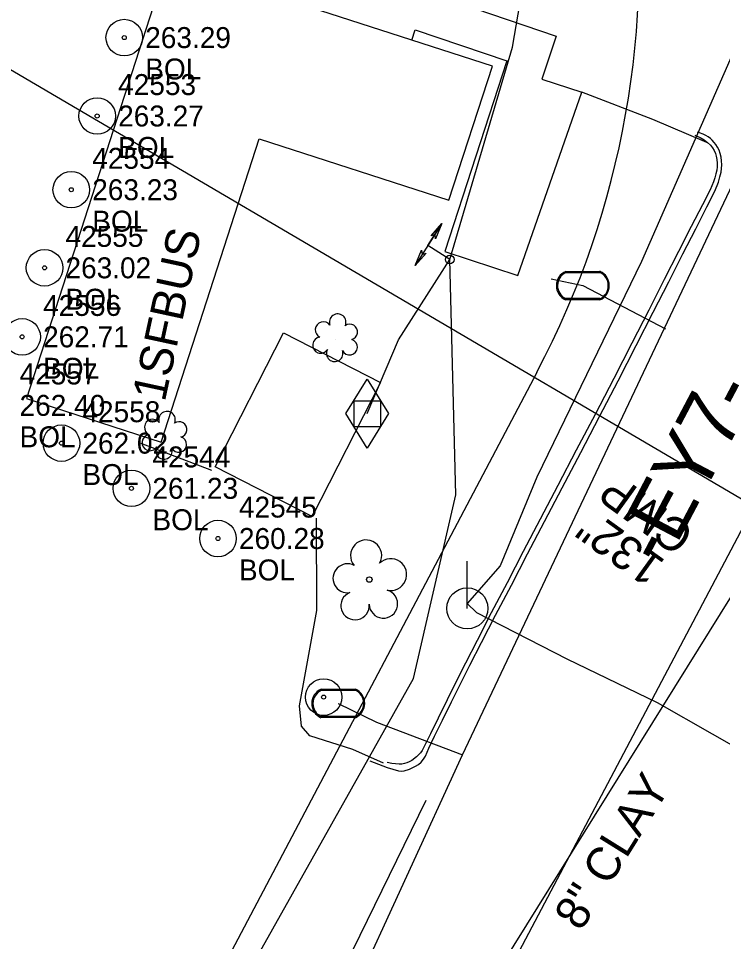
# Model space of a CAD drawing. Extents: x 2100323 to 2109811, y 740376 to 749755.
# Drawn here: x 2106102.8 to 2106186.8, y 744700.3 to 744810.5 of the extents above; entities that cross this region are included whole.
import ezdxf

# ---------------------------------------------------------------- set-up
doc = ezdxf.new("R2010")
doc.units = 0
for name, color, linetype in [('Exist Building', 7, 'Continuous'), ('Exist Building Text', 7, 'Continuous'), ('Exist Horizontal Alignment', 7, 'Continuous'), ('Exist Horizontal Alignment Direction Label', 7, 'Continuous'), ('Exist Other Culture Area Outline', 7, 'Continuous'), ('Exist Other Culture Located Object CELL', 7, 'Continuous'), ('Exist Other Culture Sign CELL', 7, 'Continuous'), ('Exist Other Culture Sign Cogo Comment', 7, 'Continuous'), ('Exist Other Culture Sign Cogo Elevation', 7, 'Continuous'), ('Exist Other Culture Sign Cogo Number', 7, 'Continuous'), ('Exist Right of Way Line', 7, 'Continuous'), ('Exist Roads Curbs', 7, 'Continuous'), ('Exist Roads EOP', 7, 'Continuous'), ('Exist Roads EOP Other', 7, 'Continuous'), ('Exist Structure Minor Pipes CMP 96 Inch', 7, 'Continuous'), ('Exist Structure Minor Pipes CMP 96 Inch Text', 7, 'Continuous'), ('Exist Utilities Gas Change of Service SUE CELL', 7, 'Continuous'), ('Exist Utilities Gas Meter CELL', 7, 'Continuous'), ('Exist Utilities Gas UG Line SUE LOS B', 7, 'Continuous'), ('Exist Utilities Gas UG Line SUE LOS C', 7, 'Continuous'), ('Exist Utilities Power Pole CELL', 7, 'Continuous'), ('Exist Utilities Power UG Cable SUE LOS B', 7, 'Continuous'), ('Exist Utilities Sanitary Sewer UG Line', 7, 'Continuous'), ('Exist Utilities Sanitary Sewer UG Line Text', 7, 'Continuous'), ('Exist Utilities Water Meter CELL', 7, 'Continuous'), ('Exist Utilities Water UG Line SUE LOS B', 7, 'Continuous'), ('Exist Vegetation Shrub CELL', 7, 'Continuous'), ('Exist Vegetation Tree CELL', 7, 'Continuous')]:
    doc.layers.add(name, color=color, linetype=linetype)

msp = doc.modelspace()

# ---------------------------------------------------------------- linework, layer by layer
at = {"layer": 'Exist Building'}
for points in [[(2106159.31, 744804.82), (2106120.59, 744817.33), (2106103.72, 744765.13), (2106119.79, 744759.93), (2106131.49, 744796.13), (2106154.13, 744788.82)], [(2106126.23, 744756.99), (2106134.38, 744772.97), (2106145.98, 744767.05), (2106137.82, 744751.07)]]:
    msp.add_lwpolyline(points, close=True, dxfattribs=at)
at = {"layer": 'Exist Horizontal Alignment'}
msp.add_line((2106140.95, 744658.27), (2106242.57, 744851), dxfattribs=at)
at = {"layer": 'Exist Other Culture Area Outline'}
msp.add_lwpolyline([(2106149.7, 744807.93), (2106150.11, 744809.13), (2106161.04, 744805.43), (2106153.65, 744782.67), (2106162.36, 744779.83), (2106169.99, 744801.7)], dxfattribs=at)
at = {"layer": 'Exist Other Culture Located Object CELL'}
for radius in [2.18, 0.24]:
    msp.add_circle((2106139.18, 744729.5), radius, dxfattribs=at)
at = {"layer": 'Exist Other Culture Sign CELL'}
for centre, radius in [((2106115.4, 744808.22), 2.18), ((2106115.4, 744808.22), 0.24), ((2106112.17, 744798.86), 2.18), ((2106112.17, 744798.86), 0.24), ((2106109.08, 744790.06), 2.18), ((2106109.08, 744790.06), 0.24), ((2106105.89, 744780.74), 2.18), ((2106105.89, 744780.74), 0.24), ((2106103.22, 744772.5), 2.18), ((2106103.22, 744772.5), 0.24), ((2106107.91, 744759.81), 2.18), ((2106107.91, 744759.81), 0.24), ((2106116.26, 744754.42), 2.18), ((2106116.26, 744754.42), 0.24), ((2106126.58, 744748.43), 2.18), ((2106126.58, 744748.43), 0.24)]:
    msp.add_circle(centre, radius, dxfattribs=at)
at = {"layer": 'Exist Right of Way Line'}
msp.add_line((2106114.09, 744672.44), (2106164.64, 744768.29), dxfattribs=at)
msp.add_arc((2106071.52, 744817.49), 105.31, 332.1509, 42.3705, dxfattribs=at)
at = {"layer": 'Exist Roads Curbs'}
msp.add_lwpolyline([(2106183.46, 744796.58), (2106184.08, 744796.29), (2106184.59, 744796), (2106184.99, 744795.7), (2106185.31, 744795.39), (2106185.56, 744795.07), (2106185.76, 744794.73), (2106185.91, 744794.4), (2106186.02, 744794.05), (2106186.09, 744793.67), (2106186.13, 744793.24), (2106186.13, 744792.81), (2106186.08, 744792.38), (2106185.98, 744791.96), (2106185.85, 744791.5), (2106185.69, 744791), (2106185.27, 744790.05), (2106184.38, 744788.25), (2106183.04, 744785.66), (2106181.51, 744782.67), (2106179.81, 744779.34), (2106177.96, 744775.69), (2106175.95, 744771.74), (2106173.79, 744767.53), (2106171.57, 744763.25), (2106169.32, 744758.96), (2106167.1, 744754.75), (2106165, 744750.72), (2106162.99, 744746.87), (2106161.06, 744743.15), (2106159.18, 744739.54), (2106157.49, 744736.27), (2106156.1, 744733.57), (2106154.99, 744731.35), (2106153.91, 744729.18), (2106152.84, 744726.99), (2106151.92, 744725.1), (2106151.3, 744723.84), (2106150.93, 744723.14), (2106150.74, 744722.86), (2106150.51, 744722.6), (2106150.26, 744722.36), (2106149.69, 744721.95), (2106149.4, 744721.79), (2106149.11, 744721.66), (2106148.82, 744721.57), (2106148.53, 744721.5), (2106148.2, 744721.48), (2106147.32, 744721.56), (2106146.76, 744721.68)], dxfattribs=at)
at = {"layer": 'Exist Roads EOP'}
msp.add_lwpolyline([(2106144.7, 744721.9), (2106146.77, 744721.09), (2106148.13, 744720.69), (2106148.51, 744720.67), (2106148.79, 744720.71), (2106149.42, 744720.91), (2106150.13, 744721.24), (2106150.49, 744721.47), (2106150.8, 744721.75), (2106151.09, 744722.08), (2106151.33, 744722.45), (2106151.75, 744723.4), (2106152.41, 744724.82), (2106153.35, 744726.75), (2106154.44, 744728.93), (2106155.51, 744731.08), (2106156.63, 744733.3), (2106158.01, 744736), (2106159.7, 744739.27), (2106161.58, 744742.87), (2106163.52, 744746.6), (2106165.52, 744750.45), (2106167.63, 744754.48), (2106169.85, 744758.69), (2106172.1, 744762.98), (2106174.31, 744767.26), (2106176.47, 744771.48), (2106178.49, 744775.43), (2106180.34, 744779.07), (2106182.03, 744782.4), (2106183.57, 744785.4), (2106184.91, 744788), (2106185.83, 744789.87), (2106186.28, 744790.96), (2106186.46, 744791.6), (2106186.59, 744792.14), (2106186.66, 744792.6), (2106186.68, 744793.05), (2106186.66, 744793.51), (2106186.59, 744793.96), (2106186.49, 744794.38), (2106186.35, 744794.78), (2106186.18, 744795.14), (2106185.98, 744795.44), (2106185.77, 744795.71), (2106185.54, 744795.96), (2106185.31, 744796.18), (2106185.06, 744796.38), (2106184.79, 744796.53), (2106184.46, 744796.68), (2106184.02, 744796.84), (2106183.77, 744796.93)], dxfattribs=at)
at = {"layer": 'Exist Roads EOP Other'}
for points in [[(2106139.93, 744811.83), (2106141.66, 744817.03), (2106166.93, 744808.38), (2106165.23, 744803.25), (2106169.99, 744801.7)], [(2106184.88, 744795.69), (2106178.44, 744798.46), (2106169.99, 744801.7)], [(2106125.84, 744756.56), (2106117.4, 744759.79)], [(2106146.31, 744721.6), (2106142.68, 744723.24), (2106137.54, 744724.89), (2106136.54, 744726.04), (2106136.31, 744728.45), (2106138.38, 744739.84), (2106138.34, 744750.84)]]:
    msp.add_lwpolyline(points, dxfattribs=at)
at = {"layer": 'Exist Structure Minor Pipes CMP 96 Inch'}
msp.add_lwpolyline([(2106040.81, 744840.28), (2106219.57, 744735.23)], dxfattribs=at)
at = {"layer": 'Exist Utilities Gas Change of Service SUE CELL'}
for p, q in [((2106153.3, 744786.03), (2106150.1, 744781)), ((2106151.62, 744783.39), (2106153.3, 744786.03)), ((2106154.22, 744781.73), (2106151.62, 744783.39)), ((2106154.22, 744781.73), (2106154.22, 744781.73))]:
    msp.add_line(p, q, dxfattribs=at)
for points in [[(2106153.3, 744786.03), (2106152.53, 744784.19), (2106152.47, 744784.72), (2106152.01, 744784.57)], [(2106150.1, 744781), (2106150.87, 744782.85), (2106150.93, 744782.31), (2106151.4, 744782.47)]]:
    msp.add_lwpolyline(points, close=True, dxfattribs=at)
msp.add_circle((2106154.22, 744781.73), 0.517, dxfattribs=at)
at = {"layer": 'Exist Utilities Gas Meter CELL'}
msp.add_line((2106144.38, 744763.35), (2106144.38, 744763.35), dxfattribs=at)
for points in [[(2106141.84, 744763.35), (2106144.38, 744767.46), (2106146.92, 744763.35), (2106144.38, 744759.23), (2106141.84, 744763.35)], [(2106142.81, 744764.88), (2106145.96, 744764.88), (2106145.96, 744761.77), (2106142.81, 744761.77), (2106142.81, 744764.88)]]:
    msp.add_lwpolyline(points, dxfattribs=at)
at = {"layer": 'Exist Utilities Gas UG Line SUE LOS B'}
for points in [[(2106144.38, 744763.35), (2106148.12, 744772.13), (2106154.22, 744781.73)], [(2105892.79, 744059.77), (2105899.79, 744079.89), (2105903.16, 744085.29), (2105903.57, 744086.41), (2105913.44, 744107.48), (2105926.56, 744150.47), (2105933.84, 744176.33), (2105935.04, 744179.98), (2105953.82, 744233.66), (2105968.77, 744274.03), (2105968.85, 744274.95), (2105989.25, 744328.95), (2106026.01, 744433.76), (2106041.81, 744456.63), (2106069.54, 744536.06), (2106095.3, 744602.45), (2106151.43, 744717.19)]]:
    msp.add_lwpolyline(points, dxfattribs=at)
at = {"layer": 'Exist Utilities Gas UG Line SUE LOS C'}
msp.add_lwpolyline([(2106125.73, 744688.67), (2106149.9, 744731.71), (2106154.96, 744753.65), (2106154.22, 744781.73), (2106161.71, 744807.09), (2106168.1, 744844.38), (2106165.29, 744868.85), (2106085.79, 744961.36)], dxfattribs=at)
at = {"layer": 'Exist Utilities Power Pole CELL'}
for q in [(2106156.32, 744745.71), (2106156.32, 744740.09)]:
    msp.add_line((2106156.32, 744740.09), q, dxfattribs=at)
msp.add_circle((2106156.32, 744740.09), 2.45, dxfattribs=at)
at = {"layer": 'Exist Utilities Power UG Cable SUE LOS B'}
msp.add_lwpolyline([(2106199.51, 744834.34), (2106198.85, 744831.37), (2106193.34, 744818.53), (2106177.1, 744781.49), (2106164.6, 744755.75), (2106160.26, 744745.18), (2106156.3, 744740.66), (2106157.42, 744739.6), (2106168.2, 744734.05), (2106178.95, 744728.84), (2106198.64, 744717.65), (2106207.99, 744733.7), (2106219.24, 744754.2), (2106228.83, 744772.76), (2106231.46, 744777.5), (2106237.58, 744782.41), (2106247.62, 744785.29), (2106267.03, 744782.87)], dxfattribs=at)
at = {"layer": 'Exist Utilities Sanitary Sewer UG Line'}
msp.add_line((2106208.69, 744775.18), (2106139.75, 744664.31), dxfattribs=at)
at = {"layer": 'Exist Utilities Water Meter CELL'}
for p, q in [((2106170.1, 744778.62), (2106170.1, 744778.62)), ((2106140.93, 744728.75), (2106140.93, 744728.75))]:
    msp.add_line(p, q, dxfattribs=at)
for points in [[(2106168.07, 744780.32), (2106172.14, 744780.32)], [(2106168.07, 744780.18), (2106172.14, 744780.18)], [(2106172.14, 744777.06), (2106168.04, 744777.06)], [(2106172.14, 744776.92), (2106168.04, 744776.92)], [(2106138.89, 744730.45), (2106142.97, 744730.45)], [(2106138.89, 744730.31), (2106142.97, 744730.31)], [(2106142.97, 744727.18), (2106138.87, 744727.18)], [(2106142.97, 744727.05), (2106138.87, 744727.05)]]:
    msp.add_lwpolyline(points, dxfattribs=at)
for centre, radius, start, end in [((2106168.8, 744778.61), 1.86, 113.178, 245.9794), ((2106168.81, 744778.61), 1.73, 115.3009, 243.7824), ((2106171.4, 744778.62), 1.86, 293.6483, 66.3084), ((2106171.41, 744778.62), 1.73, 295.1272, 64.8728), ((2106139.62, 744728.74), 1.86, 113.178, 245.9794), ((2106139.63, 744728.74), 1.73, 115.3009, 243.7824), ((2106142.22, 744728.75), 1.86, 293.6483, 66.3084), ((2106142.23, 744728.75), 1.73, 295.1272, 64.8728)]:
    msp.add_arc(centre, radius, start, end, dxfattribs=at)
at = {"layer": 'Exist Utilities Water UG Line SUE LOS B'}
for points in [[(2105901.71, 744027.2), (2105907.31, 744042.51), (2105907.52, 744043.42), (2105908.61, 744046.99), (2105922.38, 744086.3), (2105923.06, 744088.08), (2105929.32, 744106.7), (2105949.73, 744166.17), (2105959.75, 744196.22), (2105979.82, 744253.55), (2105988, 744277.92), (2106034.14, 744405.62), (2106085.45, 744544.72), (2106101.73, 744592.43), (2106125.14, 744654.86), (2106135.84, 744679.16), (2106155.73, 744722.6), (2106197.88, 744811.68), (2106209.79, 744827.98)], [(2106166.34, 744779.41), (2106170.1, 744778.62), (2106179.96, 744773.47)], [(2106140.93, 744728.75), (2106145.49, 744726.5), (2106155.73, 744722.6)]]:
    msp.add_lwpolyline(points, dxfattribs=at)
at = {"layer": 'Exist Vegetation Shrub CELL'}
for p, q in [((2106140.63, 744772.21), (2106140.63, 744772.21)), ((2106120.27, 744760.57), (2106120.27, 744760.57))]:
    msp.add_line(p, q, dxfattribs=at)
for centre, radius, start, end in [((2106140.86, 744774.25), 0.99, 334.8391, 200.4717), ((2106139.15, 744773.34), 0.968, 35.8908, 245.4216), ((2106142.3, 744773.08), 0.929, 284.4567, 126.0861), ((2106138.83, 744771.51), 0.955, 95.1099, 327.9534), ((2106142.27, 744771.28), 0.937, 204.9913, 73.4601), ((2106140.5, 744770.53), 0.984, 151.2797, 21.387), ((2106120.5, 744762.61), 0.99, 334.8391, 200.4717), ((2106118.78, 744761.7), 0.968, 35.8908, 245.4216), ((2106121.94, 744761.44), 0.929, 284.4567, 126.0861), ((2106118.47, 744759.87), 0.955, 95.1099, 327.9534), ((2106121.9, 744759.65), 0.937, 204.9913, 73.4601), ((2106120.14, 744758.89), 0.984, 151.2797, 21.387)]:
    msp.add_arc(centre, radius, start, end, dxfattribs=at)
at = {"layer": 'Exist Vegetation Tree CELL'}
msp.add_line((2106144.64, 744743.53), (2106144.64, 744743.53), dxfattribs=at)
msp.add_circle((2106144.64, 744743.53), 0.326, dxfattribs=at)
for centre, radius, start, end in [((2106144.25, 744746.4), 1.86, 330.1651, 219.7134), ((2106147.19, 744744.12), 1.9, 257.1011, 134.1999), ((2106142.03, 744743.68), 1.73, 62.6636, 279.3457), ((2106146.31, 744740.63), 1.7, 181.2822, 74.56), ((2106142.93, 744740.41), 1.69, 111.5671, 6.231)]:
    msp.add_arc(centre, radius, start, end, dxfattribs=at)

# ---------------------------------------------------------------- texts
at = {"layer": 'Exist Building Text'}
msp.add_text('1SFBUS', height=4, rotation=77.8136, dxfattribs=at).set_placement((2106120.23, 744764.64))
at = {"layer": 'Exist Horizontal Alignment Direction Label'}
msp.add_text('-EY7-', height=7, rotation=62.1982, dxfattribs=at).set_placement((2106179.82, 744744.85))
at = {"layer": 'Exist Other Culture Sign Cogo Comment'}
for p in [(2106117.9, 744803.22), (2106114.67, 744793.86), (2106111.58, 744785.06), (2106108.39, 744775.74), (2106105.72, 744767.5), (2106102.91, 744759.32), (2106110.41, 744754.81), (2106118.76, 744749.42), (2106129.08, 744743.43)]:
    msp.add_text('BOL', height=2.5, dxfattribs=at).set_placement(p)
at = {"layer": 'Exist Other Culture Sign Cogo Elevation'}
for s, p in [('263.29', (2106117.9, 744806.97)), ('263.27', (2106114.67, 744797.61)), ('263.23', (2106111.58, 744788.81)), ('263.02', (2106108.39, 744779.49)), ('262.71', (2106105.72, 744771.25)), ('262.40', (2106102.91, 744763.07)), ('262.02', (2106110.41, 744758.56)), ('261.23', (2106118.76, 744753.17)), ('260.28', (2106129.08, 744747.18))]:
    msp.add_text(s, height=2.5, dxfattribs=at).set_placement(p)
at = {"layer": 'Exist Other Culture Sign Cogo Number'}
for s, p in [('42553', (2106114.67, 744801.36)), ('42554', (2106111.58, 744792.56)), ('42555', (2106108.39, 744783.24)), ('42556', (2106105.72, 744775)), ('42557', (2106102.91, 744766.82)), ('42558', (2106110.41, 744762.31)), ('42544', (2106118.76, 744756.92)), ('42545', (2106129.08, 744750.93))]:
    msp.add_text(s, height=2.5, dxfattribs=at).set_placement(p)
at = {"layer": 'Exist Structure Minor Pipes CMP 96 Inch Text'}
for s, p in [('CMP', (2106183.65, 744749.45)), ('132" ', (2106180.1, 744745.71))]:
    msp.add_text(s, height=4, rotation=144.2112, dxfattribs=at).set_placement(p)
at = {"layer": 'Exist Utilities Sanitary Sewer UG Line Text'}
msp.add_text('8" CLAY', height=4, rotation=58.1251, dxfattribs=at).set_placement((2106169.87, 744701.44))

doc.saveas('drawing.dxf')
